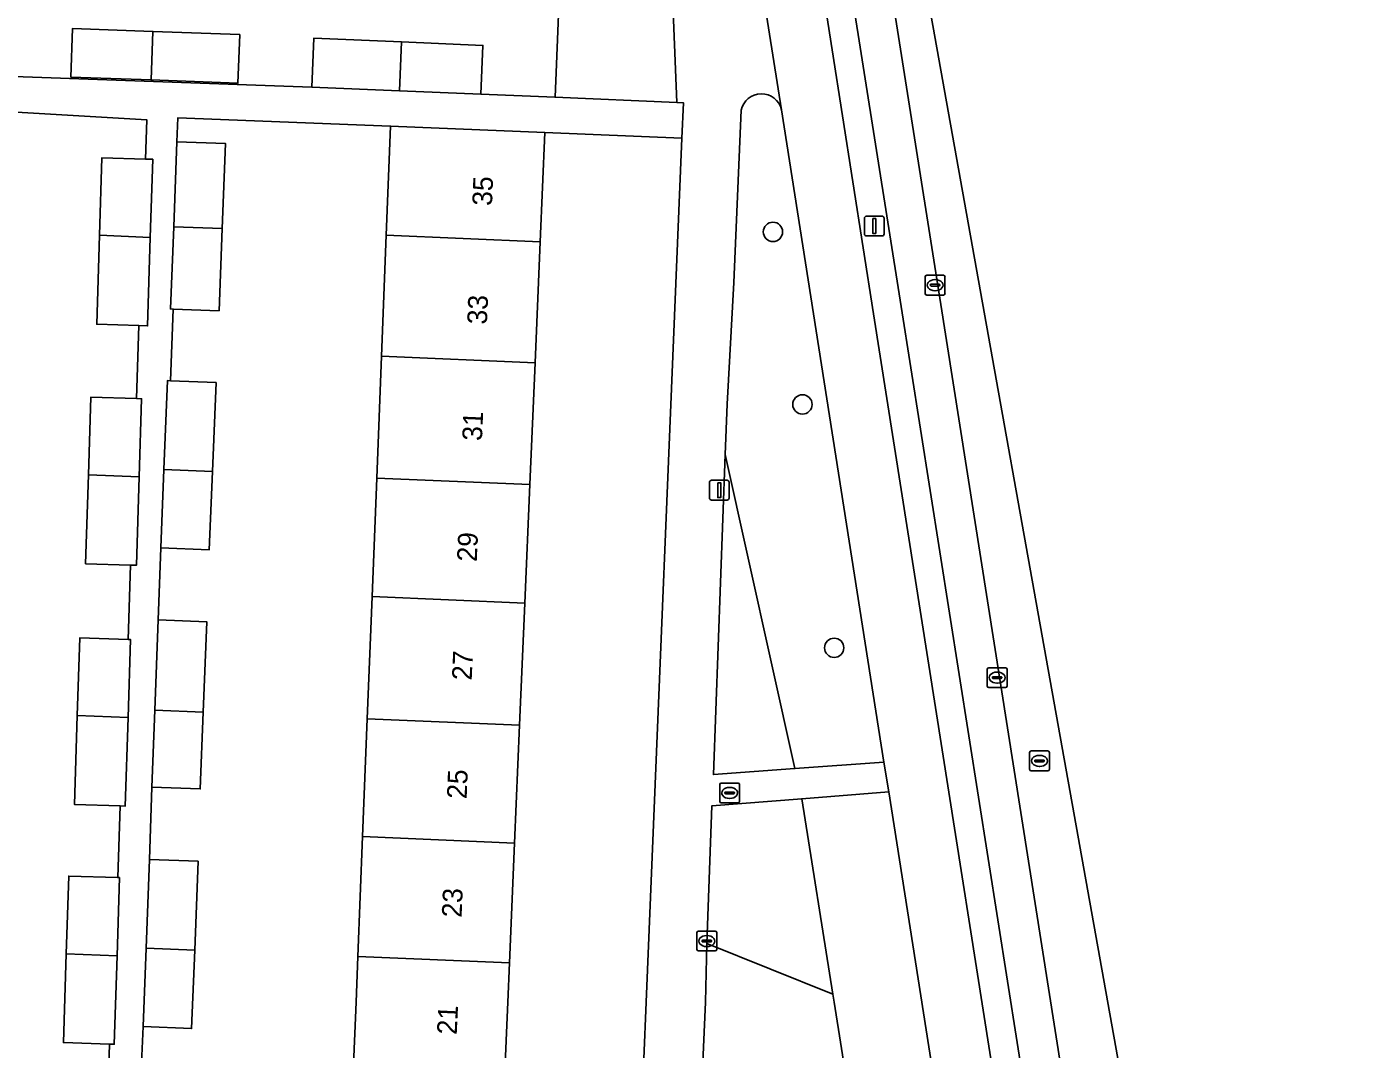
# Model space of a CAD drawing. Extents: x 160077 to 160948, y 386481 to 387498.
# Drawn here: x 160810.6 to 160877.4, y 386997.6 to 387049.3 of the extents above; entities that cross this region are included whole.
import ezdxf

# ---------------------------------------------------------------- set-up
doc = ezdxf.new("R2010")
doc.units = 0
for name, color, linetype in [('IMGEO_Boom', 7, 'Continuous'), ('IMGEO_Erf', 7, 'Continuous'), ('IMGEO_Fietspad_gesloten', 7, 'Continuous'), ('IMGEO_Groenvoorziening', 7, 'Continuous'), ('IMGEO_Kolk', 7, 'Continuous'), ('IMGEO_Lichtmast', 7, 'Continuous'), ('IMGEO_Pand', 7, 'Continuous'), ('IMGEO_Pand_nummerreeks', 7, 'Continuous'), ('IMGEO_Parkeervlak_open', 7, 'Continuous'), ('IMGEO_Rijbaan_lokaal_gesloten', 7, 'Continuous'), ('IMGEO_Rioolput', 7, 'Continuous'), ('IMGEO_Voetpad_open', 7, 'Continuous')]:
    doc.layers.add(name, color=color, linetype=linetype)

msp = doc.modelspace()

# ---------------------------------------------------------------- linework, layer by layer
at = {"layer": 'IMGEO_Boom'}
for centre in [(160848.325, 387038.951), (160849.815, 387030.227), (160851.421, 387017.921)]:
    msp.add_circle(centre, 0.489, dxfattribs=at)
at = {"layer": 'IMGEO_Erf'}
for points in [[(160837.871, 387059.546), (160836.411, 387059.606), (160836.371, 387058.607), (160829.858, 387058.867), (160823.613, 387059.116), (160817.37, 387059.365), (160811.121, 387059.614), (160804.853, 387059.864), (160798.314, 387060.125), (160798.354, 387061.127), (160797.255, 387061.171), (160796.678, 387047.347), (160800.082, 387047.214), (160800.186, 387049.662), (160804.322, 387049.486), (160808.584, 387049.304), (160808.48, 387046.856), (160824.99, 387046.27), (160825.092, 387048.738), (160829.536, 387048.553), (160833.655, 387048.381), (160833.553, 387045.913), (160837.301, 387045.755)], [(160821.349, 387048.928), (160821.259, 387046.47), (160816.862, 387046.632), (160812.804, 387046.782), (160812.895, 387049.24), (160816.96, 387049.09)], [(160841.916, 387000), (160843.721, 387043.684), (160836.789, 387043.97), (160836.553, 387038.455), (160836.291, 387032.33), (160836.028, 387026.171), (160835.772, 387020.179), (160835.508, 387014.008), (160835.253, 387008.045), (160834.994, 387001.985), (160834.909, 387000), (160834.743, 386996.116), (160834.48, 386989.967), (160834.219, 386983.865), (160833.961, 386977.822), (160833.698, 386971.69), (160833.448, 386965.829), (160833.182, 386959.61), (160832.916, 386953.401), (160832.662, 386947.458), (160832.404, 386941.416), (160832.144, 386935.336), (160839.232, 386935.044), (160840.851, 386974.216)]]:
    msp.add_lwpolyline(points, close=True, dxfattribs=at)
for points in [[(160814.653, 386994.579), (160814.758, 386997.884), (160812.432, 386997.957), (160812.574, 387002.456), (160812.697, 387006.38), (160815.181, 387006.302), (160815.296, 387009.928), (160812.99, 387010.001), (160813.132, 387014.5), (160813.255, 387018.424), (160815.698, 387018.347), (160815.817, 387022.102), (160813.555, 387022.173), (160813.697, 387026.671), (160813.82, 387030.596), (160816.13, 387030.523), (160816.247, 387034.211), (160814.116, 387034.278), (160814.258, 387038.777), (160814.381, 387042.701), (160816.588, 387042.631), (160816.65, 387044.615), (160804.303, 387045.334)], [(160827.092, 386996.443), (160827.233, 387000), (160827.324, 387002.313), (160827.564, 387008.373), (160827.799, 387014.338), (160828.043, 387020.51), (160828.28, 387026.503), (160828.523, 387032.662), (160828.765, 387038.788), (160828.983, 387044.3), (160818.221, 387044.726), (160818.174, 387043.511), (160820.632, 387043.416), (160820.466, 387039.116), (160820.304, 387034.962), (160817.988, 387035.052), (160817.848, 387031.424), (160820.152, 387031.331), (160819.97, 387026.832), (160819.81, 387022.878), (160817.352, 387022.977), (160817.221, 387019.331), (160819.68, 387019.236), (160819.504, 387014.665), (160819.355, 387010.783), (160816.897, 387010.877), (160816.787, 387007.222), (160819.245, 387007.126), (160819.07, 387002.64), (160818.915, 386998.672), (160816.457, 386998.768), (160816.298, 386995.071)]]:
    msp.add_lwpolyline(points, dxfattribs=at)
at = {"layer": 'IMGEO_Fietspad_gesloten'}
for points in [[(160839.039, 387106.69), (160840.709, 387096.066), (160844.15, 387074.182), (160844.86, 387069.704), (160848.756, 387045.127), (160853.93, 387012.138), (160854.193, 387010.643), (160860.039, 386973.359), (160860.241, 386971.987), (160863.785, 386949.371)], [(160867.017, 386948.268), (160866.582, 386951.231), (160853.411, 387034.814), (160850.27, 387054.844), (160846.884, 387076.364)]]:
    msp.add_lwpolyline(points, dxfattribs=at)
at = {"layer": 'IMGEO_Groenvoorziening'}
for points in [[(160840.39, 387069.935), (160836.827, 387070.076), (160836.684, 387066.444), (160836.411, 387059.606), (160837.871, 387059.546), (160837.301, 387045.755), (160843.46, 387045.494), (160843.094, 387054.688), (160842.714, 387061.887), (160842.271, 387067.986)], [(160846.719, 387045.098), (160846.338, 387036.395), (160846.003, 387030.241), (160845.9, 387027.697), (160849.431, 387011.812), (160853.93, 387012.138), (160848.756, 387045.127)]]:
    msp.add_lwpolyline(points, dxfattribs=at)
for points in [[(160845.312, 387011.513), (160849.431, 387011.812), (160845.9, 387027.697)], [(160860.039, 386973.359), (160854.193, 387010.643), (160849.782, 387010.293), (160851.35, 387000.412), (160851.415, 387000), (160855.621, 386973.5)], [(160844.975, 387002.965), (160851.35, 387000.412), (160849.782, 387010.293), (160845.232, 387009.933)], [(160855.621, 386973.5), (160851.415, 387000), (160851.35, 387000.412), (160844.975, 387002.965), (160844.904, 387000), (160843.753, 386973.879)]]:
    msp.add_lwpolyline(points, close=True, dxfattribs=at)
msp.add_arc((160847.741, 387044.893), 1.042, 12.99738, 168.6339, dxfattribs=at)
at = {"layer": 'IMGEO_Kolk'}
for p, q in [((160856.026, 387035.832), (160856.026, 387036.684)), ((160856.101, 387036.758), (160856.953, 387036.758)), ((160857.027, 387036.684), (160857.027, 387035.832)), ((160856.285, 387036.252), (160856.285, 387036.264)), ((160856.723, 387036.215), (160856.325, 387036.215)), ((160856.328, 387036.301), (160856.726, 387036.301)), ((160856.537, 387035.978), (160856.512, 387035.978)), ((160856.514, 387036.538), (160856.539, 387036.538)), ((160856.769, 387036.264), (160856.769, 387036.252)), ((160856.953, 387035.758), (160856.101, 387035.758)), ((160859.164, 387015.988), (160859.164, 387016.84)), ((160859.239, 387016.914), (160860.091, 387016.914)), ((160859.652, 387016.694), (160859.677, 387016.694)), ((160860.165, 387016.84), (160860.165, 387015.988)), ((160860.091, 387015.914), (160859.239, 387015.914)), ((160859.423, 387016.408), (160859.423, 387016.42)), ((160859.861, 387016.371), (160859.463, 387016.371)), ((160859.466, 387016.457), (160859.864, 387016.457)), ((160859.675, 387016.134), (160859.65, 387016.134)), ((160859.907, 387016.42), (160859.907, 387016.408)), ((160844.476, 387002.667), (160844.476, 387003.519)), ((160844.551, 387003.593), (160845.403, 387003.593)), ((160844.964, 387003.373), (160844.989, 387003.373)), ((160845.477, 387003.519), (160845.477, 387002.667)), ((160845.403, 387002.593), (160844.551, 387002.593)), ((160844.735, 387003.087), (160844.735, 387003.099)), ((160845.173, 387003.05), (160844.775, 387003.05)), ((160844.778, 387003.136), (160845.176, 387003.136)), ((160844.987, 387002.813), (160844.962, 387002.813)), ((160845.219, 387003.099), (160845.219, 387003.087))]:
    msp.add_line(p, q, dxfattribs=at)
for points in [[(160856.026, 387035.832), (160856.026, 387036.684)], [(160856.101, 387036.758), (160856.953, 387036.758)], [(160857.027, 387036.684), (160857.027, 387035.832)], [(160856.953, 387035.758), (160856.101, 387035.758)], [(160859.164, 387015.988), (160859.164, 387016.84)], [(160859.239, 387016.914), (160860.091, 387016.914)], [(160860.165, 387016.84), (160860.165, 387015.988)], [(160860.091, 387015.914), (160859.239, 387015.914)], [(160844.476, 387002.667), (160844.476, 387003.519)], [(160844.551, 387003.593), (160845.403, 387003.593)], [(160845.477, 387003.519), (160845.477, 387002.667)], [(160845.403, 387002.593), (160844.551, 387002.593)]]:
    msp.add_lwpolyline(points, dxfattribs=at)
for centre, radius, start, end in [((160856.103, 387036.682), 0.0765, 91.55205, 178.44795), ((160856.103, 387036.682), 0.0765, 91.55205, 178.44795), ((160856.951, 387036.682), 0.0765, 1.55205, 88.44795), ((160856.951, 387036.682), 0.0765, 1.55205, 88.44795), ((160856.325, 387036.261), 0.0403, 85.87752, 175.75265), ((160856.322, 387036.251), 0.0366, 178.93798, 274.71019), ((160856.726, 387036.258), 0.043, 264.86636, 352.45326), ((160856.73, 387036.263), 0.0386, 1.73085, 96.63898), ((160856.103, 387035.834), 0.0765, 181.55205, 268.44795), ((160856.103, 387035.834), 0.0765, 181.55205, 268.44795), ((160856.951, 387035.834), 0.0765, 271.55205, 358.44795), ((160856.951, 387035.834), 0.0765, 271.55205, 358.44795), ((160859.241, 387016.838), 0.0765, 91.55205, 178.44795), ((160859.241, 387016.838), 0.0765, 91.55205, 178.44795), ((160860.089, 387016.838), 0.0765, 1.55205, 88.44795), ((160860.089, 387016.838), 0.0765, 1.55205, 88.44795), ((160859.241, 387015.99), 0.0765, 181.55205, 268.44795), ((160859.241, 387015.99), 0.0765, 181.55205, 268.44795), ((160859.463, 387016.417), 0.0403, 85.87752, 175.75265), ((160859.46, 387016.407), 0.0366, 178.93798, 274.71019), ((160859.864, 387016.414), 0.043, 264.86636, 352.45326), ((160859.868, 387016.419), 0.0386, 1.73085, 96.63898), ((160860.089, 387015.99), 0.0765, 271.55205, 358.44795), ((160860.089, 387015.99), 0.0765, 271.55205, 358.44795), ((160844.553, 387003.517), 0.0765, 91.55205, 178.44795), ((160844.553, 387003.517), 0.0765, 91.55205, 178.44795), ((160845.401, 387003.517), 0.0765, 1.55205, 88.44795), ((160845.401, 387003.517), 0.0765, 1.55205, 88.44795), ((160844.553, 387002.669), 0.0765, 181.55205, 268.44795), ((160844.553, 387002.669), 0.0765, 181.55205, 268.44795), ((160844.775, 387003.096), 0.0403, 85.87752, 175.75265), ((160844.772, 387003.086), 0.0366, 178.93798, 274.71019), ((160845.176, 387003.093), 0.043, 264.86636, 352.45326), ((160845.18, 387003.098), 0.0386, 1.73085, 96.63898), ((160845.401, 387002.669), 0.0765, 271.55205, 358.44795), ((160845.401, 387002.669), 0.0765, 271.55205, 358.44795)]:
    msp.add_arc(centre, radius, start, end, dxfattribs=at)
for centre, major_axis, ratio, start_param, end_param in [((160856.513, 387036.258), (-0.387, 0.002), 0.722429, 4.712389, 7.853982), ((160856.538, 387036.258), (-0.39, 0.002), 0.717154, 1.570796, 4.712389), ((160859.651, 387016.414), (-0.387, 0.002), 0.722429, 4.712389, 7.853982), ((160859.676, 387016.414), (-0.39, 0.002), 0.717154, 1.570796, 4.712389), ((160844.963, 387003.093), (-0.387, 0.002), 0.722429, 4.712389, 7.853982), ((160844.988, 387003.093), (-0.39, 0.002), 0.717154, 1.570796, 4.712389)]:
    msp.add_ellipse(centre, major_axis=major_axis, ratio=ratio, start_param=start_param, end_param=end_param, dxfattribs=at)
at = {"layer": 'IMGEO_Lichtmast'}
for p, q in [((160852.954, 387038.847), (160852.954, 387039.647)), ((160852.954, 387039.647), (160852.954, 387038.847)), ((160853.054, 387039.747), (160853.844, 387039.747)), ((160853.844, 387039.747), (160853.054, 387039.747)), ((160853.944, 387039.647), (160853.944, 387038.847)), ((160853.944, 387038.847), (160853.944, 387039.647)), ((160853.844, 387038.747), (160853.054, 387038.747)), ((160853.054, 387038.747), (160853.844, 387038.747)), ((160845.114, 387025.494), (160845.114, 387026.294)), ((160845.114, 387026.294), (160845.114, 387025.494)), ((160845.214, 387026.394), (160846.004, 387026.394)), ((160846.004, 387026.394), (160845.214, 387026.394)), ((160846.104, 387026.294), (160846.104, 387025.494)), ((160846.104, 387025.494), (160846.104, 387026.294)), ((160846.004, 387025.394), (160845.214, 387025.394)), ((160845.214, 387025.394), (160846.004, 387025.394))]:
    msp.add_line(p, q, dxfattribs=at)
for points in [[(160853.374, 387039.622), (160853.524, 387039.622), (160853.524, 387038.872), (160853.374, 387038.872), (160853.374, 387039.622)], [(160845.534, 387026.269), (160845.684, 387026.269), (160845.684, 387025.519), (160845.534, 387025.519), (160845.534, 387026.269)]]:
    msp.add_lwpolyline(points, dxfattribs=at)
for centre, start, end in [((160853.054, 387039.647), 90, 180), ((160853.054, 387039.647), 90, 180), ((160853.844, 387039.647), 0, 90), ((160853.844, 387039.647), 360, 90), ((160853.054, 387038.847), 180, 270), ((160853.054, 387038.847), 180, 270), ((160853.844, 387038.847), 270, 0), ((160853.844, 387038.847), 270, 0), ((160845.214, 387026.294), 90, 180), ((160845.214, 387026.294), 90, 180), ((160846.004, 387026.294), 0, 90), ((160846.004, 387026.294), 360, 90), ((160845.214, 387025.494), 180, 270), ((160845.214, 387025.494), 180, 270), ((160846.004, 387025.494), 270, 0), ((160846.004, 387025.494), 270, 0)]:
    msp.add_arc(centre, 0.1, start, end, dxfattribs=at)
at = {"layer": 'IMGEO_Pand'}
for points in [[(160812.895, 387049.24), (160812.804, 387046.782), (160816.862, 387046.632), (160816.96, 387049.09)], [(160821.259, 387046.47), (160821.349, 387048.928), (160816.96, 387049.09), (160816.862, 387046.632)], [(160825.092, 387048.738), (160824.99, 387046.27), (160829.438, 387046.085), (160829.536, 387048.553)], [(160829.438, 387046.085), (160833.553, 387045.913), (160833.655, 387048.381), (160829.536, 387048.553)], [(160828.765, 387038.788), (160836.553, 387038.455), (160836.789, 387043.97), (160828.983, 387044.3)], [(160818.008, 387039.213), (160820.466, 387039.116), (160820.632, 387043.416), (160818.174, 387043.511)], [(160816.949, 387042.62), (160816.588, 387042.631), (160814.381, 387042.701), (160814.258, 387038.777), (160816.825, 387038.674)], [(160816.825, 387038.674), (160814.258, 387038.777), (160814.116, 387034.278), (160816.247, 387034.211), (160816.684, 387034.197)], [(160820.466, 387039.116), (160818.008, 387039.213), (160817.846, 387035.057), (160817.988, 387035.052), (160820.304, 387034.962)], [(160828.765, 387038.788), (160828.523, 387032.662), (160836.291, 387032.33), (160836.553, 387038.455)], [(160836.028, 387026.171), (160836.291, 387032.33), (160828.523, 387032.662), (160828.28, 387026.503)], [(160820.152, 387031.331), (160817.848, 387031.424), (160817.694, 387031.43), (160817.512, 387026.929), (160819.97, 387026.832)], [(160816.388, 387030.515), (160816.13, 387030.523), (160813.82, 387030.596), (160813.697, 387026.671), (160816.264, 387026.568)], [(160816.264, 387026.568), (160813.697, 387026.671), (160813.555, 387022.173), (160815.817, 387022.102), (160816.123, 387022.092)], [(160817.512, 387026.929), (160817.352, 387022.977), (160819.81, 387022.878), (160819.97, 387026.832)], [(160828.28, 387026.503), (160828.043, 387020.51), (160835.772, 387020.179), (160836.028, 387026.171)], [(160828.043, 387020.51), (160827.799, 387014.338), (160835.508, 387014.008), (160835.772, 387020.179)], [(160819.504, 387014.665), (160819.68, 387019.236), (160817.221, 387019.331), (160817.046, 387014.762)], [(160815.823, 387018.343), (160815.698, 387018.347), (160813.255, 387018.424), (160813.132, 387014.5), (160815.699, 387014.397)], [(160817.046, 387014.762), (160816.897, 387010.877), (160819.355, 387010.783), (160819.504, 387014.665)], [(160815.699, 387014.397), (160813.132, 387014.5), (160812.99, 387010.001), (160815.296, 387009.928), (160815.558, 387009.92)], [(160827.799, 387014.338), (160827.564, 387008.373), (160835.253, 387008.045), (160835.508, 387014.008)], [(160834.994, 387001.985), (160835.253, 387008.045), (160827.564, 387008.373), (160827.324, 387002.313)], [(160819.245, 387007.126), (160816.787, 387007.222), (160816.612, 387002.737), (160819.07, 387002.64)], [(160815.265, 387006.299), (160815.181, 387006.302), (160812.697, 387006.38), (160812.574, 387002.456), (160815.141, 387002.353)], [(160816.457, 386998.768), (160818.915, 386998.672), (160819.07, 387002.64), (160816.612, 387002.737)], [(160815.141, 387002.353), (160812.574, 387002.456), (160812.432, 386997.957), (160814.758, 386997.884), (160815, 386997.876)], [(160834.743, 386996.116), (160834.909, 387000), (160834.994, 387001.985), (160827.324, 387002.313), (160827.233, 387000), (160827.092, 386996.443)]]:
    msp.add_lwpolyline(points, close=True, dxfattribs=at)
at = {"layer": 'IMGEO_Parkeervlak_open'}
for points in [[(160844.52, 387100.677), (160848.272, 387076.587), (160851.646, 387055.237), (160854.808, 387035.183), (160868.014, 386951.451)], [(160870.506, 386948.376), (160856.762, 387035.598), (160853.596, 387055.675)]]:
    msp.add_lwpolyline(points, dxfattribs=at)
at = {"layer": 'IMGEO_Rijbaan_lokaal_gesloten'}
for points in [[(160841.78, 387131.053), (160843.086, 387122.722), (160843.685, 387118.823), (160843.908, 387117.2), (160844.419, 387114.082), (160845.352, 387108.157), (160845.972, 387104.074), (160845.987, 387103.977), (160850.246, 387076.971), (160853.596, 387055.675), (160856.762, 387035.598), (160870.506, 386948.376), (160871.552, 386938.155), (160873.619, 386918.307), (160875.504, 386900.308), (160876.403, 386892.082)], [(160911.917, 386716.69), (160912.703, 386711.723), (160913.686, 386705.403), (160914.518, 386705.52), (160914.501, 386705.629), (160887.77, 386879.356), (160883.793, 386903.906), (160869.094, 386978.618), (160851.673, 387075.841), (160841.78, 387131.053)]]:
    msp.add_lwpolyline(points, dxfattribs=at)
at = {"layer": 'IMGEO_Rioolput'}
for p, q in [((160861.307, 387011.778), (160861.307, 387012.63)), ((160861.382, 387012.704), (160862.234, 387012.704)), ((160862.308, 387012.63), (160862.308, 387011.778)), ((160861.566, 387012.198), (160861.566, 387012.21)), ((160862.004, 387012.161), (160861.606, 387012.161)), ((160861.609, 387012.247), (160862.007, 387012.247)), ((160861.818, 387011.924), (160861.793, 387011.924)), ((160861.795, 387012.484), (160861.82, 387012.484)), ((160862.05, 387012.21), (160862.05, 387012.198)), ((160862.234, 387011.704), (160861.382, 387011.704)), ((160845.633, 387010.158), (160845.633, 387011.01)), ((160845.708, 387011.084), (160846.56, 387011.084)), ((160845.892, 387010.578), (160845.892, 387010.59)), ((160846.33, 387010.541), (160845.932, 387010.541)), ((160845.935, 387010.627), (160846.333, 387010.627)), ((160846.121, 387010.864), (160846.146, 387010.864)), ((160846.376, 387010.59), (160846.376, 387010.578)), ((160846.634, 387011.01), (160846.634, 387010.158)), ((160846.56, 387010.084), (160845.708, 387010.084)), ((160846.144, 387010.304), (160846.119, 387010.304))]:
    msp.add_line(p, q, dxfattribs=at)
for points in [[(160861.307, 387011.778), (160861.307, 387012.63)], [(160861.382, 387012.704), (160862.234, 387012.704)], [(160862.308, 387012.63), (160862.308, 387011.778)], [(160862.234, 387011.704), (160861.382, 387011.704)], [(160845.633, 387010.158), (160845.633, 387011.01)], [(160845.708, 387011.084), (160846.56, 387011.084)], [(160846.634, 387011.01), (160846.634, 387010.158)], [(160846.56, 387010.084), (160845.708, 387010.084)]]:
    msp.add_lwpolyline(points, dxfattribs=at)
for centre, radius, start, end in [((160861.384, 387012.628), 0.0765, 91.55205, 178.44795), ((160861.384, 387012.628), 0.0765, 91.55205, 178.44795), ((160862.232, 387012.628), 0.0765, 1.55205, 88.44795), ((160862.232, 387012.628), 0.0765, 1.55205, 88.44795), ((160861.606, 387012.207), 0.0403, 85.87752, 175.75265), ((160861.603, 387012.197), 0.0366, 178.93798, 274.71019), ((160862.007, 387012.204), 0.043, 264.86636, 352.45326), ((160862.011, 387012.209), 0.0386, 1.73085, 96.63898), ((160861.384, 387011.78), 0.0765, 181.55205, 268.44795), ((160861.384, 387011.78), 0.0765, 181.55205, 268.44795), ((160862.232, 387011.78), 0.0765, 271.55205, 358.44795), ((160862.232, 387011.78), 0.0765, 271.55205, 358.44795), ((160845.71, 387011.008), 0.0765, 91.55205, 178.44795), ((160845.71, 387011.008), 0.0765, 91.55205, 178.44795), ((160845.932, 387010.587), 0.0403, 85.87752, 175.75265), ((160845.929, 387010.577), 0.0366, 178.93798, 274.71019), ((160846.333, 387010.584), 0.043, 264.86636, 352.45326), ((160846.337, 387010.589), 0.0386, 1.73085, 96.63898), ((160846.558, 387011.008), 0.0765, 1.55205, 88.44795), ((160846.558, 387011.008), 0.0765, 1.55205, 88.44795), ((160845.71, 387010.16), 0.0765, 181.55205, 268.44795), ((160845.71, 387010.16), 0.0765, 181.55205, 268.44795), ((160846.558, 387010.16), 0.0765, 271.55205, 358.44795), ((160846.558, 387010.16), 0.0765, 271.55205, 358.44795)]:
    msp.add_arc(centre, radius, start, end, dxfattribs=at)
for centre, major_axis, ratio, start_param, end_param in [((160861.794, 387012.204), (-0.387, 0.002), 0.722429, 4.712389, 7.853982), ((160861.819, 387012.204), (-0.39, 0.002), 0.717154, 1.570796, 4.712389), ((160846.12, 387010.584), (-0.387, 0.002), 0.722429, 4.712389, 7.853982), ((160846.145, 387010.584), (-0.39, 0.002), 0.717154, 1.570796, 4.712389)]:
    msp.add_ellipse(centre, major_axis=major_axis, ratio=ratio, start_param=start_param, end_param=end_param, dxfattribs=at)
at = {"layer": 'IMGEO_Voetpad_open'}
for points in [[(160841.18, 387121.742), (160833.749, 387169.388), (160823.254, 387236.187), (160821.846, 387235.9), (160832.323, 387169.215), (160839.795, 387121.483), (160843.09, 387100.462), (160846.884, 387076.364), (160850.27, 387054.844), (160853.411, 387034.814), (160866.582, 386951.231), (160868.014, 386951.451), (160854.808, 387035.183), (160851.646, 387055.237), (160848.272, 387076.587), (160844.52, 387100.677)], [(160848.756, 387045.127), (160844.86, 387069.704), (160840.39, 387069.935)], [(160842.271, 387067.986), (160842.714, 387061.887), (160843.094, 387054.688), (160843.46, 387045.494), (160843.795, 387045.48), (160843.721, 387043.684), (160841.916, 387000), (160840.851, 386974.216), (160839.232, 386935.044), (160839.142, 386932.854), (160847.19, 386932.536), (160847.237, 386933.711), (160848.196, 386933.712), (160864.475, 386907.553), (160864.686, 386906.943), (160865.318, 386902.89)], [(160817.046, 387014.762), (160817.221, 387019.331), (160817.352, 387022.977), (160817.512, 387026.929), (160817.694, 387031.43), (160817.848, 387031.424), (160817.988, 387035.052), (160817.846, 387035.057), (160818.008, 387039.213), (160818.174, 387043.511), (160818.221, 387044.726), (160828.983, 387044.3), (160836.789, 387043.97), (160843.721, 387043.684), (160843.795, 387045.48), (160843.46, 387045.494), (160837.301, 387045.755), (160833.553, 387045.913), (160829.438, 387046.085), (160824.99, 387046.27), (160808.48, 387046.856)], [(160804.303, 387045.334), (160816.65, 387044.615), (160816.588, 387042.631), (160816.949, 387042.62), (160816.825, 387038.674), (160816.684, 387034.197), (160816.247, 387034.211), (160816.13, 387030.523), (160816.388, 387030.515), (160816.264, 387026.568), (160816.123, 387022.092), (160815.817, 387022.102), (160815.698, 387018.347), (160815.823, 387018.343), (160815.699, 387014.397), (160815.558, 387009.92), (160815.296, 387009.928), (160815.181, 387006.302), (160815.265, 387006.299), (160815.141, 387002.353), (160815, 386997.876), (160814.758, 386997.884), (160814.653, 386994.579)], [(160844.904, 387000), (160844.975, 387002.965), (160845.232, 387009.933), (160849.782, 387010.293), (160854.193, 387010.643), (160853.93, 387012.138), (160849.431, 387011.812), (160845.312, 387011.513), (160845.9, 387027.697), (160846.003, 387030.241), (160846.338, 387036.395), (160846.719, 387045.098)], [(160814.564, 386950.416), (160814.705, 386954.144), (160814.887, 386958.969), (160814.979, 386962.101), (160815.165, 386966.576), (160815.33, 386970.553), (160815.968, 386986.617), (160816.128, 386990.718), (160816.298, 386995.071), (160816.457, 386998.768), (160816.612, 387002.737), (160816.787, 387007.222), (160816.897, 387010.877), (160817.046, 387014.762)], [(160842.905, 386951.58), (160843.704, 386972.53), (160855.849, 386972.131), (160860.241, 386971.987), (160860.039, 386973.359), (160855.621, 386973.5), (160843.753, 386973.879), (160844.904, 387000)]]:
    msp.add_lwpolyline(points, dxfattribs=at)
msp.add_arc((160847.741, 387044.893), 1.042, 12.99738, 168.6339, dxfattribs=at)

# ---------------------------------------------------------------- texts
at = {"layer": 'IMGEO_Pand_nummerreeks'}
for s, rotation, p in [('35', 87.55173, (160834.108, 387040.253)), ('33', 87.55173, (160833.852, 387034.255)), ('31', 87.55173, (160833.601, 387028.37)), ('29', 87.55173, (160833.339, 387022.259)), ('27', 87.55173, (160833.083, 387016.262)), ('25', 87.55173, (160832.826, 387010.264)), ('23', 87.55173, (160832.57, 387004.266)), ('21', 87.29991, (160832.325, 386998.344))]:
    msp.add_text(s, height=1, rotation=rotation, dxfattribs=at).set_placement(p)

doc.saveas('drawing.dxf')
